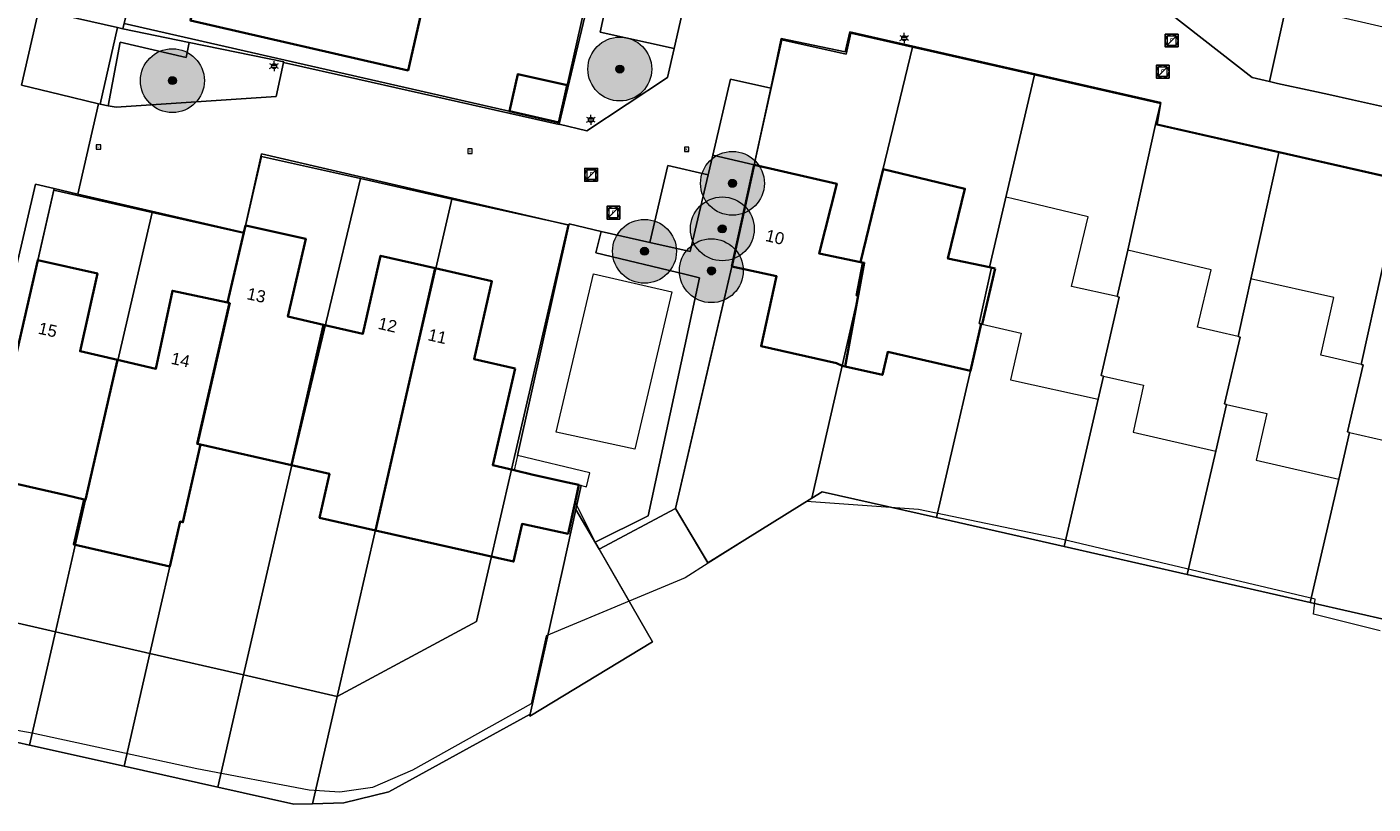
# Model space of a CAD drawing. Header units: metres. Extents: x 163628 to 167676, y 402708 to 405373.
# Tile 284 of 656: x 166444 to 166528, y 404173 to 404222. Entities that reach past the tile are written whole.
import ezdxf
from ezdxf.enums import TextEntityAlignment as Align

# ---------------------------------------------------------------- set-up
doc = ezdxf.new("R2010")
doc.units = ezdxf.units.M
doc.layers.get('0').update_dxf_attribs({"lineweight": 25})
for name, color, linetype, lineweight in [('X-CA190022.004-UO-BGT_Ondergrond$0$GE_201_SHDHek_Lijn_GEM', 253, 'X-CA190022.004-UO-BGT_Ondergrond$0$Hekwerk', 9), ('X-CA190022.004-UO-BGT_Ondergrond$0$GE_202_SHDMuur30cm_Lijn_GEM', 253, 'Continuous', 9), ('X-CA190022.004-UO-BGT_Ondergrond$0$GE_314_WGDRijbaanLokaleweg_Vlak_GEM', 253, 'Continuous', 9), ('X-CA190022.004-UO-BGT_Ondergrond$0$GE_317_WGDVoetpad_Vlak_GEM', 253, 'Continuous', 9), ('X-CA190022.004-UO-BGT_Ondergrond$0$GE_320_WGDParkeervlak_Vlak_GEM', 253, 'Continuous', 9), ('X-CA190022.004-UO-BGT_Ondergrond$0$GE_323_WGDWoonerf_Vlak_GEM', 253, 'Continuous', 9), ('X-CA190022.004-UO-BGT_Ondergrond$0$GE_366_OWGBerm_groenvoorziening_Vlak_GEM', 253, 'Continuous', 9), ('X-CA190022.004-UO-BGT_Ondergrond$0$GE_401_OTDErf_Vlak_GEM', 253, 'Continuous', 9), ('X-CA190022.004-UO-BGT_Ondergrond$0$GE_413_OTDOpenverharding_tegels_Vlak_GEM', 253, 'Continuous', 9), ('X-CA190022.004-UO-BGT_Ondergrond$0$GE_4502_GBKN_Huisnummer_Lijn_GEM', 7, 'Continuous', 9), ('X-CA190022.004-UO-BGT_Ondergrond$0$GE_477_BTDGroenvoorziening_Vlak_GEM', 253, 'Continuous', 9), ('X-CA190022.004-UO-BGT_Ondergrond$0$GE_491_VGOHaag_Inrichtend_Vlak_GEM', 253, 'Continuous', 9), ('X-CA190022.004-UO-BGT_Ondergrond$0$GE_601_PNDgrondvlakpand_Vlak_MV_GEM', 34, 'Continuous', 35), ('X-CA190022.004-UO-BGT_Ondergrond$0$GE_861_PALLichtmast_Punt_GEM', 253, 'Continuous', 9), ('X-CA190022.004-UO-BGT_Ondergrond$0$GE_885_PutInspectieofRioolput_Punt_GEM', 253, 'Continuous', 9), ('X-CA190022.004-UO-BGT_Ondergrond$0$GE_886_PutKolk_Punt_GEM', 253, 'Continuous', 9), ('X-CA190022.004-UO-BGT_Ondergrond$0$N-WE-RI-PUT_INSPECTIE-S', 253, 'Continuous', 9), ('X-CA190022.004-UO-DWM_Beplanting$0$B-WE-GR-BOOM-S AFKOMSTIG UIT BGT', 252, 'Continuous', 0), ('X-CA190022.004-UO-KAD_Percelen$0$B-WE-KG-GRENS_PERCEEL-GV', 150, 'Continuous', 9), ('X-CA190022.004-UO-WHM_Riolering gemeente_NLCS$0$B-WE-RI-PUT-S', 214, 'Continuous', 15)]:
    doc.layers.add(name, color=color, linetype=linetype, lineweight=lineweight)
doc.layers.add('X-CA190022.004-UO-DWM_Beplanting$0$N-GV-GR-GRAS-A-200', color=7, linetype='Continuous')
doc.styles.add('X-CA190022.004-UO-BGT_Ondergrond$0$BGT_NAR', font='arial.ttf', dxfattribs={"height": 1})
doc.styles.add('X-CA190022.004-UO-BGT_Ondergrond$0$NLCS-ISO', font='NLCS-ISO.ttf')
doc.linetypes.add('X-CA190022.004-UO-BGT_Ondergrond$0$Hekwerk', pattern='A,5,-1.5,[2,dgnlstyle-Veghel.shx,S=0.007937,R=0,X=0,Y=0],-1.5', length=8)

# ---------------------------------------------------------------- blocks, each defined once
blk = doc.blocks.new('X-CA190022.004-UO-BGT_Ondergrond$0$SRI-KOLK-SO')
at = {"color": 0, "linetype": 'ByBlock', "lineweight": 18}
blk.add_lwpolyline([(-1.125, -1.125), (1.125, -1.125), (1.125, 1.125), (-1.125, 1.125)], close=True, dxfattribs=at)
at = {"color": 0, "linetype": 'ByBlock', "lineweight": 18, "style": 'X-CA190022.004-UO-BGT_Ondergrond$0$NLCS-ISO'}
blk.add_text('k', height=1.5, dxfattribs=at).set_placement((0, 0), align=Align.MIDDLE_CENTER)
blk = doc.blocks.new('X-CA190022.004-UO-BGT_Ondergrond$0$IMGEOKolk')
at = {"xscale": 5, "yscale": 5, "zscale": 5}
blk.add_blockref('X-CA190022.004-UO-BGT_Ondergrond$0$SRI-KOLK-SO', (0, 0), dxfattribs=at)
blk = doc.blocks.new('X-CA190022.004-UO-BGT_Ondergrond$0$SRI-PUT_INSPECTIEPUT_RIOOLPUT-SO')
at = {"color": 0, "linetype": 'ByBlock', "lineweight": 18}
blk.add_lwpolyline([(-1.12, -1.12), (1.12, -1.12), (1.12, 1.12), (-1.12, 1.12)], close=True, dxfattribs=at)
at = {"color": 0, "linetype": 'ByBlock', "lineweight": 18, "style": 'X-CA190022.004-UO-BGT_Ondergrond$0$NLCS-ISO'}
blk.add_text('r', height=1.5, dxfattribs=at).set_placement((0, 0.28), align=Align.MIDDLE_CENTER)
blk = doc.blocks.new('X-CA190022.004-UO-BGT_Ondergrond$0$IMGEOInspectierioolput')
at = {"layer": 'X-CA190022.004-UO-BGT_Ondergrond$0$N-WE-RI-PUT_INSPECTIE-S', "xscale": 10, "yscale": 10, "zscale": 10}
blk.add_blockref('X-CA190022.004-UO-BGT_Ondergrond$0$SRI-PUT_INSPECTIEPUT_RIOOLPUT-SO', (0, 0), dxfattribs=at)
blk = doc.blocks.new('X-CA190022.004-UO-BGT_Ondergrond$0$N-SIE-WEG_LICHTMAST-SO')
h = blk.add_hatch(color=256)
h.paths.add_polyline_path([(1.16, 0.5, 0.658505), (-1.16, 0.5)])
h.paths.add_polyline_path([(-1.16, -0.5, 0.658505), (1.16, -0.5)])
at = {"flags": 128}
for points in [[(-2.19, 1.27), (-1.1, 0.63)], [(-1.16, 0.5), (1.16, 0.5)], [(0, 1.27), (0, 2.53)], [(1.1, 0.63), (2.19, 1.27)], [(-2.19, -1.27), (-1.1, -0.63)], [(-1.16, -0.5), (1.16, -0.5)], [(0, -1.27), (0, -2.53)], [(2.19, -1.27), (1.1, -0.63)]]:
    blk.add_lwpolyline(points, dxfattribs=at)
at = {"ltscale": 0.5}
blk.add_circle((0, 0), 1.27, dxfattribs=at)
at = {"style": 'X-CA190022.004-UO-BGT_Ondergrond$0$NLCS-ISO'}
blk.add_attdef('TYPE', text='', height=1.8, dxfattribs=at).set_placement((0, 2.53), align=Align.BOTTOM_CENTER)
blk = doc.blocks.new('X-CA190022.004-UO-BGT_Ondergrond$0$IMGEOLichtmastpaal')
at = {"xscale": 5, "yscale": 5, "zscale": 5}
blk.add_blockref('X-CA190022.004-UO-BGT_Ondergrond$0$N-SIE-WEG_LICHTMAST-SO', (0, 6.4), dxfattribs=at)
blk = doc.blocks.new('X-CA190022.004-UO-WHM_Riolering gemeente_NLCS$0$B-SRI-PUT_BETON-SO')
blk.add_line((-1.41, -1.41), (1.41, 1.41))
at = {"lineweight": -3, "flags": 128}
blk.add_lwpolyline([(2, -2), (2, 2), (-2, 2), (-2, -2)], close=True, dxfattribs=at)
at = {"lineweight": -3}
blk.add_circle((0, 0), 2, dxfattribs=at)
blk = doc.blocks.new('X-CA190022.004-UO-DWM_Beplanting$0$SGR-BOOM_01-SO')
at = {"linetype": 'ByBlock', "lineweight": 18}
h = blk.add_hatch(color=0, dxfattribs=at)
h.dxf.hatch_style = 1
edge = h.paths.add_edge_path()
edge.add_arc((0, 0), 0.25, 0, 360)
at = {"color": 0, "linetype": 'ByBlock', "lineweight": 18}
for radius in [2, 0.25]:
    blk.add_circle((0, 0), radius, dxfattribs=at)
blk = doc.blocks.new('X-CA190022.004-UO-DWM_Beplanting$0$IMGEOBoom')
at = {"transparency": 33554457}
h = blk.add_hatch(color=256, dxfattribs=at)
h.dxf.hatch_style = 1
edge = h.paths.add_edge_path()
edge.add_arc((0, 0), 100, 0, 360)
edge = h.paths.add_edge_path(flags=17)
edge.add_arc((0, 0), 12.5, 0, 360)
h = blk.add_hatch()
h.set_pattern_fill('ANGLE', color=256)
h.set_pattern_definition([(0, (0, 0), (0, 6.985), [5.08, -1.905]), (90, (0, 0), (-6.985, 4e-16), [5.08, -1.905])])
edge = h.paths.add_edge_path(flags=17)
edge.add_arc((0, 0), 12.5, 0, 360)
at = {"layer": 'X-CA190022.004-UO-DWM_Beplanting$0$N-GV-GR-GRAS-A-200'}
h = blk.add_hatch(color=256, dxfattribs=at)
h.dxf.hatch_style = 1
edge = h.paths.add_edge_path(flags=17)
edge.add_arc((0, 0), 12.5, 0, 360)
at = {"xscale": 50, "yscale": 50, "zscale": 50}
blk.add_blockref('X-CA190022.004-UO-DWM_Beplanting$0$SGR-BOOM_01-SO', (0, 0), dxfattribs=at)

msp = doc.modelspace()

# ---------------------------------------------------------------- linework, layer by layer
at = {"layer": 'X-CA190022.004-UO-BGT_Ondergrond$0$GE_201_SHDHek_Lijn_GEM'}
msp.add_line((166477.497, 404215.693), (166477.501, 404215.71), dxfattribs=at)
at = {"layer": 'X-CA190022.004-UO-BGT_Ondergrond$0$GE_202_SHDMuur30cm_Lijn_GEM'}
for p, q in [((166477.501, 404215.71), (166479.202, 404222.908)), ((166464.901, 404218.546), (166477.497, 404215.693))]:
    msp.add_line(p, q, dxfattribs=at)
at = {"layer": 'X-CA190022.004-UO-BGT_Ondergrond$0$GE_314_WGDRijbaanLokaleweg_Vlak_GEM', "flags": 128}
for points in [[(166443.156, 404242.396), (166444.52, 404248.5), (166445.259, 404251.76), (166448.25, 404251.08), (166449.707, 404250.712), (166449.26, 404248.69), (166450.63, 404248.39), (166447.4, 404232.85), (166447.246, 404232.136), (166446.358, 404228.009), (166450.708, 404227.073), (166451.432, 404226.894), (166451.37, 404226.642), (166450.182, 404221.703), (166449.85, 404221.772), (166447.333, 404222.347), (166444.927, 404222.897), (166443.836, 404218.162), (166446.245, 404217.582), (166448.653, 404217.003), (166447.36, 404211.34), (166445.883, 404211.682), (166444.7, 404211.955)], [(166444.7, 404211.955), (166441.52, 404198.236)]]:
    msp.add_lwpolyline(points, dxfattribs=at)
at = {"layer": 'X-CA190022.004-UO-BGT_Ondergrond$0$GE_317_WGDVoetpad_Vlak_GEM', "flags": 128}
for points in [[(166490.746, 404217.974), (166489.72, 404213.18), (166487.117, 404213.784), (166488.232, 404218.535), (166490.746, 404217.974)], [(166486.829, 404212.553), (166485.701, 404207.747), (166483.175, 404208.313), (166484.31, 404213.124), (166486.829, 404212.553)], [(166486.296, 404206.089), (166483.066, 404191.172), (166479.756, 404189.517), (166478.496, 404192.037), (166478.736, 404193.117), (166479.204, 404192.984), (166479.416, 404193.879), (166474.887, 404194.95), (166478.111, 404209.394), (166478.131, 404209.482), (166480.133, 404208.994), (166479.807, 404207.654), (166485.367, 404206.313), (166486.296, 404206.089)], [(166477.317, 404196.415), (166479.652, 404206.347), (166484.547, 404205.214), (166482.231, 404195.357), (166477.317, 404196.415)]]:
    msp.add_lwpolyline(points, dxfattribs=at)
at = {"layer": 'X-CA190022.004-UO-BGT_Ondergrond$0$GE_320_WGDParkeervlak_Vlak_GEM', "flags": 128}
for points in [[(166485.278, 404223.031), (166484.696, 404220.458), (166480.061, 404221.493), (166480.636, 404224.067), (166485.278, 404223.031)], [(166449.85, 404221.772), (166448.757, 404216.978), (166448.653, 404217.003), (166446.245, 404217.582), (166443.836, 404218.162), (166444.927, 404222.897), (166447.333, 404222.347), (166449.85, 404221.772)], [(166530.646, 404221.459), (166529.626, 404216.704), (166527.185, 404217.241), (166525.693, 404217.569), (166524.623, 404217.804), (166522.473, 404218.277), (166521.989, 404218.392), (166523.049, 404223.206), (166523.535, 404223.099), (166525.728, 404222.593), (166526.749, 404222.358), (166528.283, 404222.004), (166530.646, 404221.459)]]:
    msp.add_lwpolyline(points, dxfattribs=at)
at = {"layer": 'X-CA190022.004-UO-BGT_Ondergrond$0$GE_323_WGDWoonerf_Vlak_GEM', "flags": 128}
for points in [[(166532.977, 404211.624), (166514.94, 404215.72), (166515.18, 404217.08), (166495.7, 404221.5), (166495.42, 404220.25), (166491.41, 404221.08), (166490.746, 404217.974), (166488.232, 404218.535), (166487.117, 404213.784), (166486.829, 404212.553), (166484.31, 404213.124), (166483.175, 404208.313), (166480.133, 404208.994), (166478.131, 404209.482), (166478.111, 404209.394), (166458.856, 404213.856), (166457.86, 404209.38), (166457.756, 404208.936), (166447.36, 404211.34), (166448.653, 404217.003), (166448.757, 404216.978), (166449.26, 404216.879), (166449.769, 404216.779), (166459.781, 404217.452), (166460.247, 404219.591), (166464.901, 404218.546), (166477.497, 404215.693), (166477.501, 404215.71), (166479.238, 404215.311), (166484.274, 404218.641), (166484.696, 404220.458), (166485.278, 404223.031)], [(166515.67, 404222.722), (166520.89, 404218.652), (166521.989, 404218.392), (166522.473, 404218.277), (166524.623, 404217.804), (166525.693, 404217.569), (166527.185, 404217.241), (166529.626, 404216.704)]]:
    msp.add_lwpolyline(points, dxfattribs=at)
at = {"layer": 'X-CA190022.004-UO-BGT_Ondergrond$0$GE_366_OWGBerm_groenvoorziening_Vlak_GEM', "flags": 128}
for points in [[(166480.061, 404221.493), (166484.696, 404220.458), (166484.274, 404218.641), (166479.238, 404215.311), (166477.501, 404215.71), (166479.202, 404222.908), (166479.61, 404224.777), (166480.103, 404226.76), (166481.178, 404226.547), (166481.376, 404227.382), (166485.956, 404226.295), (166485.278, 404223.031), (166480.636, 404224.067), (166480.061, 404221.493)], [(166523.049, 404223.206), (166521.989, 404218.392), (166520.89, 404218.652), (166515.67, 404222.722), (166516.068, 404224.743), (166516.454, 404224.658), (166523.049, 404223.206)], [(166460.247, 404219.591), (166459.781, 404217.452), (166449.769, 404216.779), (166449.26, 404216.879), (166450.003, 404220.858), (166454.134, 404219.896), (166454.339, 404220.843), (166460.253, 404219.62), (166460.247, 404219.591)], [(166489.72, 404213.18), (166488.32, 404206.81), (166487.107, 404201.616), (166485.114, 404193.085), (166484.777, 404191.642), (166486.824, 404188.202), (166485.383, 404187.294), (166481.886, 404185.832), (166479.756, 404189.517), (166483.066, 404191.172), (166486.296, 404206.089), (166485.367, 404206.313), (166479.807, 404207.654), (166480.133, 404208.994), (166483.175, 404208.313), (166485.701, 404207.747), (166486.829, 404212.553), (166487.117, 404213.784), (166489.72, 404213.18)]]:
    msp.add_lwpolyline(points, dxfattribs=at)
at = {"layer": 'X-CA190022.004-UO-BGT_Ondergrond$0$GE_401_OTDErf_Vlak_GEM', "flags": 128}
for points in [[(166479.202, 404222.908), (166477.501, 404215.71), (166477.497, 404215.693), (166464.901, 404218.546), (166460.247, 404219.591), (166460.253, 404219.62), (166454.339, 404220.843), (166450.182, 404221.703), (166451.37, 404226.642)], [(166454.41, 404222.21), (166468.04, 404219.09), (166469.15, 404223.97)], [(166528.52, 404204.27), (166527.72, 404200.66), (166525.19, 404201.25), (166526, 404204.86), (166520.973, 404205.984), (166520.81, 404206.02), (166520.01, 404202.41), (166517.47, 404203), (166518.32, 404206.6), (166513.12, 404207.83), (166512.44, 404204.91), (166509.59, 404205.54), (166510.63, 404209.92), (166505.843, 404211.052), (166505.47, 404211.14), (166504.44, 404206.76), (166501.84, 404207.3), (166502.91, 404211.67), (166497.78, 404212.91), (166497.406, 404211.366), (166496.37, 404207.08), (166493.78, 404207.62), (166494.89, 404211.98), (166489.72, 404213.18), (166490.746, 404217.974), (166491.41, 404221.08), (166495.42, 404220.25), (166495.7, 404221.5), (166515.18, 404217.08), (166514.94, 404215.72), (166532.977, 404211.624)], [(166474.919, 404218.859), (166478.001, 404218.163), (166477.474, 404215.827), (166474.388, 404216.53), (166474.919, 404218.859)], [(166478.111, 404209.394), (166474.887, 404194.95), (166474.675, 404194.035), (166473.338, 404194.351), (166474.74, 404200.4), (166472.17, 404201), (166473.29, 404205.88), (166469.745, 404206.689), (166466.32, 404207.47), (166465.21, 404202.59), (166462.74, 404203.152), (166460.51, 404203.66), (166461.63, 404208.54), (166457.953, 404209.359), (166457.86, 404209.38), (166458.856, 404213.856), (166478.111, 404209.394)], [(166457.756, 404208.936), (166456.73, 404204.55), (166453.28, 404205.28), (166452.25, 404200.39), (166449.838, 404200.949), (166447.5, 404201.49), (166448.59, 404206.37), (166444.86, 404207.2), (166445.883, 404211.682), (166447.36, 404211.34), (166457.756, 404208.936)], [(166528.914, 404183.978), (166524.731, 404185.02), (166524.841, 404185.949), (166509.039, 404189.684), (166499.996, 404191.564), (166492.983, 404192.083), (166486.824, 404188.202), (166484.777, 404191.642), (166485.114, 404193.085), (166487.107, 404201.616), (166488.32, 404206.81), (166491.11, 404206.19), (166490.14, 404201.8), (166494.86, 404200.75), (166495.222, 404200.585), (166495.406, 404200.543), (166497.746, 404200.008), (166498.075, 404201.45), (166503.248, 404200.268), (166503.918, 404203.201), (166503.982, 404203.186), (166506.441, 404202.624), (166505.771, 404199.691), (166511.246, 404198.482), (166511.577, 404199.933), (166514.101, 404199.357), (166513.44, 404196.422), (166518.623, 404195.238), (166519.291, 404198.16), (166521.805, 404197.586), (166521.137, 404194.663), (166526.32, 404193.479), (166526.987, 404196.402), (166529.91, 404195.734)], [(166441.75, 404193.58), (166446.62, 404192.46), (166447.754, 404192.199), (166447.107, 404189.383), (166453.116, 404188.003), (166453.763, 404190.818), (166453.942, 404190.777), (166455.041, 404195.636), (166460.736, 404194.348), (166463.117, 404193.81), (166462.493, 404191.057), (166466.005, 404190.261), (166474.646, 404188.303), (166475.181, 404190.667), (166478.055, 404190.05), (166478.496, 404192.037), (166479.756, 404189.517)], [(166479.756, 404189.517), (166481.886, 404185.832), (166476.685, 404183.658), (166475.752, 404179.385), (166468.309, 404175.245), (166465.808, 404174.154), (166463.759, 404173.863), (166461.843, 404173.986), (166454.805, 404175.318), (166444.51, 404177.545), (166441.898, 404178.016)]]:
    msp.add_lwpolyline(points, dxfattribs=at)
at = {"layer": 'X-CA190022.004-UO-BGT_Ondergrond$0$GE_413_OTDOpenverharding_tegels_Vlak_GEM', "flags": 128}
msp.add_lwpolyline([(166484.547, 404205.214), (166482.231, 404195.357), (166477.317, 404196.415), (166479.652, 404206.347), (166484.547, 404205.214)], dxfattribs=at)
at = {"layer": 'X-CA190022.004-UO-BGT_Ondergrond$0$GE_477_BTDGroenvoorziening_Vlak_GEM', "flags": 128}
for points in [[(166450.182, 404221.703), (166454.339, 404220.843), (166454.134, 404219.896), (166450.003, 404220.858), (166449.26, 404216.879), (166448.757, 404216.978), (166449.85, 404221.772), (166450.182, 404221.703)], [(166444.86, 404207.2), (166442.749, 404197.956), (166441.52, 404198.236), (166444.7, 404211.955), (166445.883, 404211.682), (166444.86, 404207.2)]]:
    msp.add_lwpolyline(points, dxfattribs=at)
at = {"layer": 'X-CA190022.004-UO-BGT_Ondergrond$0$GE_491_VGOHaag_Inrichtend_Vlak_GEM', "flags": 128}
for points in [[(166450.182, 404221.703), (166454.339, 404220.843), (166454.134, 404219.896), (166450.003, 404220.858), (166449.26, 404216.879), (166448.757, 404216.978), (166449.85, 404221.772), (166450.182, 404221.703)], [(166444.86, 404207.2), (166442.749, 404197.956), (166441.52, 404198.236), (166444.7, 404211.955), (166445.883, 404211.682), (166444.86, 404207.2)]]:
    msp.add_lwpolyline(points, dxfattribs=at)
at = {"layer": 'X-CA190022.004-UO-BGT_Ondergrond$0$GE_601_PNDgrondvlakpand_Vlak_MV_GEM', "flags": 128}
for points in [[(166469.433, 404225.213), (166469.15, 404223.97), (166468.04, 404219.09), (166454.41, 404222.21), (166455.29, 404225.94), (166460.12, 404224.8), (166460.65, 404227.224), (166469.433, 404225.213)], [(166478.001, 404218.163), (166477.474, 404215.827), (166474.388, 404216.53), (166474.919, 404218.859), (166478.001, 404218.163)], [(166496.605, 404207.031), (166495.406, 404200.543), (166495.222, 404200.585), (166494.86, 404200.75), (166490.14, 404201.8), (166491.11, 404206.19), (166488.32, 404206.81), (166489.72, 404213.18), (166494.89, 404211.98), (166493.78, 404207.62), (166496.37, 404207.08), (166496.605, 404207.031)], [(166504.809, 404206.683), (166503.982, 404203.186), (166503.918, 404203.201), (166503.248, 404200.268), (166498.075, 404201.45), (166497.746, 404200.008), (166495.406, 404200.543), (166496.605, 404207.031), (166496.37, 404207.08), (166497.406, 404211.366), (166497.78, 404212.91), (166502.91, 404211.67), (166501.84, 404207.3), (166504.44, 404206.76), (166504.809, 404206.683)], [(166462.74, 404203.152), (166460.736, 404194.348), (166455.041, 404195.636), (166454.84, 404195.682), (166456.852, 404204.524), (166456.73, 404204.55), (166457.756, 404208.936), (166457.86, 404209.38), (166457.953, 404209.359), (166461.63, 404208.54), (166460.51, 404203.66), (166462.74, 404203.152)], [(166469.745, 404206.689), (166466.005, 404190.261), (166462.493, 404191.057), (166463.117, 404193.81), (166460.736, 404194.348), (166462.74, 404203.152), (166465.21, 404202.59), (166466.32, 404207.47), (166469.745, 404206.689)], [(166449.838, 404200.949), (166447.842, 404192.179), (166447.754, 404192.199), (166446.62, 404192.46), (166441.75, 404193.58), (166442.508, 404196.899), (166442.749, 404197.956), (166444.86, 404207.2), (166448.59, 404206.37), (166447.5, 404201.49), (166449.838, 404200.949)], [(166474.74, 404200.4), (166473.338, 404194.351), (166474.675, 404194.035), (166475.88, 404193.75), (166478.053, 404193.268), (166478.736, 404193.117), (166478.496, 404192.037), (166478.055, 404190.05), (166475.181, 404190.667), (166474.646, 404188.303), (166466.005, 404190.261), (166469.745, 404206.689), (166473.29, 404205.88), (166472.17, 404201), (166474.74, 404200.4)], [(166456.852, 404204.524), (166454.84, 404195.682), (166455.041, 404195.636), (166453.942, 404190.777), (166453.763, 404190.818), (166453.116, 404188.003), (166447.107, 404189.383), (166447.754, 404192.199), (166447.842, 404192.179), (166449.838, 404200.949), (166452.25, 404200.39), (166453.28, 404205.28), (166456.73, 404204.55), (166456.852, 404204.524)]]:
    msp.add_lwpolyline(points, dxfattribs=at)
at = {"layer": 'X-CA190022.004-UO-KAD_Percelen$0$B-WE-KG-GRENS_PERCEEL-GV', "flags": 128}
for points in [[(166451.988, 404229.206), (166450.258, 404222.028), (166477.474, 404215.827), (166479.089, 404222.983)], [(166499.625, 404220.54), (166495.769, 404221.415), (166495.47, 404220.099), (166491.442, 404221.013), (166489.72, 404213.18), (166488.32, 404206.81), (166484.777, 404191.642), (166486.813, 404188.221), (166493.314, 404192.277), (166495.222, 404200.585), (166496.222, 404204.959), (166496.095, 404204.988), (166496.497, 404207.053), (166496.37, 404207.08)], [(166501.132, 404191.062), (166503.248, 404200.268), (166503.918, 404203.201), (166503.791, 404203.23), (166504.567, 404206.734), (166504.44, 404206.76), (166507.272, 404218.804), (166499.625, 404220.54), (166496.37, 404207.08), (166496.497, 404207.053), (166496.095, 404204.988), (166496.222, 404204.959), (166495.222, 404200.585), (166493.314, 404192.277), (166493.973, 404192.688)], [(166513.12, 404207.83), (166514.848, 404215.699), (166515.146, 404217.016), (166507.272, 404218.804), (166504.44, 404206.76), (166504.567, 404206.734), (166503.791, 404203.23), (166503.918, 404203.201), (166503.248, 404200.268), (166501.132, 404191.062), (166509.118, 404189.248), (166511.246, 404198.482), (166511.577, 404199.933), (166511.45, 404199.962), (166512.567, 404204.882), (166512.44, 404204.91)], [(166514.848, 404215.699), (166513.12, 404207.83), (166512.44, 404204.91), (166512.567, 404204.882), (166511.45, 404199.962), (166511.577, 404199.933), (166511.246, 404198.482), (166509.118, 404189.248), (166516.831, 404187.495), (166518.623, 404195.238), (166519.291, 404198.16), (166519.164, 404198.189), (166520.137, 404202.381), (166520.01, 404202.41), (166522.566, 404213.947)], [(166457.737, 404181.204), (166460.755, 404194.343), (166465.061, 404212.307), (166458.867, 404213.688), (166457.746, 404208.896), (166456.73, 404204.55), (166456.905, 404204.51), (166454.866, 404195.675), (166455.041, 404195.636), (166453.942, 404190.777), (166453.766, 404190.817), (166451.876, 404182.55)], [(166530.276, 404212.196), (166522.566, 404213.947), (166520.01, 404202.41), (166520.137, 404202.381), (166519.164, 404198.189), (166519.291, 404198.16), (166518.623, 404195.238), (166516.831, 404187.495), (166524.535, 404185.745), (166526.32, 404193.479), (166526.987, 404196.402), (166526.86, 404196.431), (166527.856, 404200.628), (166527.72, 404200.66)], [(166463.608, 404179.855), (166466.635, 404193.013), (166470.789, 404211.03), (166465.061, 404212.307), (166460.755, 404194.343), (166457.737, 404181.204)], [(166439.861, 404185.31), (166445.956, 404183.91), (166447.841, 404192.179), (166452.02, 404210.187), (166445.859, 404211.577)], [(166538.051, 404210.431), (166530.276, 404212.196), (166527.72, 404200.66), (166527.856, 404200.628), (166526.86, 404196.431), (166526.987, 404196.402), (166526.32, 404193.479), (166524.535, 404185.745), (166532.239, 404183.995), (166534.036, 404191.716), (166534.703, 404194.639), (166534.576, 404194.668), (166535.377, 404198.1), (166535.25, 404198.13)], [(166470.789, 404211.03), (166466.635, 404193.013), (166463.608, 404179.855), (166472.323, 404184.562), (166474.518, 404194.072), (166478.058, 404209.41)], [(166451.876, 404182.55), (166453.766, 404190.817), (166453.942, 404190.777), (166455.041, 404195.636), (166454.866, 404195.675), (166456.905, 404204.51), (166456.73, 404204.55), (166457.746, 404208.896), (166452.02, 404210.187), (166447.841, 404192.179), (166445.956, 404183.91)], [(166462.062, 404173.136), (166464.01, 404173.18), (166466.84, 404173.88), (166475.69, 404178.74), (166477.722, 404187.868), (166478.547, 404191.573), (166478.88, 404193.07), (166475.88, 404193.75), (166474.518, 404194.072), (166472.323, 404184.562), (166463.608, 404179.855)], [(166478.547, 404191.573), (166477.722, 404187.868), (166475.69, 404178.74), (166475.666, 404178.63), (166483.353, 404183.288), (166480.007, 404189.09)], [(166444.335, 404176.796), (166445.956, 404183.91), (166439.861, 404185.31), (166437.72, 404175.79), (166440.65, 404176.94), (166443.6, 404176.96)], [(166450.259, 404175.477), (166451.876, 404182.55), (166445.956, 404183.91), (166444.335, 404176.796)], [(166457.737, 404181.204), (166451.876, 404182.55), (166450.259, 404175.477), (166456.122, 404174.172)], [(166463.608, 404179.855), (166457.737, 404181.204), (166456.122, 404174.172), (166460.89, 404173.11), (166462.062, 404173.136)]]:
    msp.add_lwpolyline(points, close=True, dxfattribs=at)
for points in [[(166479.089, 404222.983), (166477.474, 404215.827), (166450.258, 404222.028)], [(166439.861, 404185.31), (166445.859, 404211.577), (166452.02, 404210.187), (166457.746, 404208.896), (166458.867, 404213.688), (166465.061, 404212.307), (166470.789, 404211.03), (166478.058, 404209.41), (166474.518, 404194.072), (166475.88, 404193.75), (166478.88, 404193.07), (166478.547, 404191.573), (166480.007, 404189.09), (166484.777, 404191.642), (166488.32, 404206.81), (166489.72, 404213.18), (166491.442, 404221.013), (166495.47, 404220.099), (166495.769, 404221.415), (166499.625, 404220.54), (166507.272, 404218.804), (166515.146, 404217.016), (166514.848, 404215.699), (166522.566, 404213.947), (166530.276, 404212.196)], [(166532.239, 404183.995), (166524.535, 404185.745), (166516.831, 404187.495), (166509.118, 404189.248), (166501.132, 404191.062), (166493.973, 404192.688), (166493.314, 404192.277), (166486.813, 404188.221), (166484.777, 404191.642), (166480.007, 404189.09), (166483.353, 404183.288), (166475.666, 404178.63), (166475.69, 404178.74), (166466.84, 404173.88), (166464.01, 404173.18), (166462.062, 404173.136), (166460.89, 404173.11), (166456.122, 404174.172), (166450.259, 404175.477), (166444.335, 404176.796), (166443.6, 404176.96)]]:
    msp.add_lwpolyline(points, dxfattribs=at)

# ---------------------------------------------------------------- block references
at = {"layer": 'X-CA190022.004-UO-BGT_Ondergrond$0$GE_861_PALLichtmast_Punt_GEM', "xscale": 0.025, "yscale": 0.025, "zscale": 0.025}
for p in [(166499.107, 404220.96), (166459.645, 404219.201), (166479.487, 404215.837)]:
    msp.add_blockref('X-CA190022.004-UO-BGT_Ondergrond$0$IMGEOLichtmastpaal', p, dxfattribs=at)
at = {"layer": 'X-CA190022.004-UO-BGT_Ondergrond$0$GE_885_PutInspectieofRioolput_Punt_GEM', "xscale": 0.025, "yscale": 0.025, "zscale": 0.025}
for p in [(166515.848, 404220.953), (166515.29, 404219.006), (166479.511, 404212.555), (166480.89, 404210.161)]:
    msp.add_blockref('X-CA190022.004-UO-BGT_Ondergrond$0$IMGEOInspectierioolput', p, dxfattribs=at)
at = {"layer": 'X-CA190022.004-UO-BGT_Ondergrond$0$GE_886_PutKolk_Punt_GEM', "xscale": 0.025, "yscale": 0.025, "zscale": 0.025}
for p in [(166448.656, 404214.288), (166471.912, 404214.032), (166485.485, 404214.14)]:
    msp.add_blockref('X-CA190022.004-UO-BGT_Ondergrond$0$IMGEOKolk', p, dxfattribs=at)
at = {"layer": 'X-CA190022.004-UO-DWM_Beplanting$0$B-WE-GR-BOOM-S AFKOMSTIG UIT BGT', "xscale": 0.02, "yscale": 0.02, "zscale": 0.02}
for p in [(166481.299, 404219.173), (166453.282, 404218.447), (166488.351, 404212.012), (166487.717, 404209.158), (166482.844, 404207.753), (166487.031, 404206.535)]:
    msp.add_blockref('X-CA190022.004-UO-DWM_Beplanting$0$IMGEOBoom', p, dxfattribs=at)
at = {"layer": 'X-CA190022.004-UO-WHM_Riolering gemeente_NLCS$0$B-WE-RI-PUT-S', "xscale": 0.2, "yscale": 0.2, "zscale": 0.2}
for p in [(166515.856, 404220.96), (166515.296, 404219.008), (166479.504, 404212.544), (166480.896, 404210.176)]:
    msp.add_blockref('X-CA190022.004-UO-WHM_Riolering gemeente_NLCS$0$B-SRI-PUT_BETON-SO', p, dxfattribs=at)

# ---------------------------------------------------------------- texts
at = {"layer": 'X-CA190022.004-UO-BGT_Ondergrond$0$GE_4502_GBKN_Huisnummer_Lijn_GEM', "style": 'X-CA190022.004-UO-BGT_Ondergrond$0$BGT_NAR'}
for s, rotation, p in [('10', 346.9, (166491.017, 404208.643)), ('13', 347.5, (166458.542, 404205.001)), ('15', 347.5, (166445.479, 404202.836)), ('12', 347.2, (166466.758, 404203.139)), ('11', 347.2, (166469.879, 404202.426)), ('14', 348, (166453.793, 404200.955))]:
    msp.add_text(s, height=0.75, rotation=rotation, dxfattribs=at).set_placement(p, align=Align.MIDDLE_CENTER)

doc.saveas('drawing.dxf')
